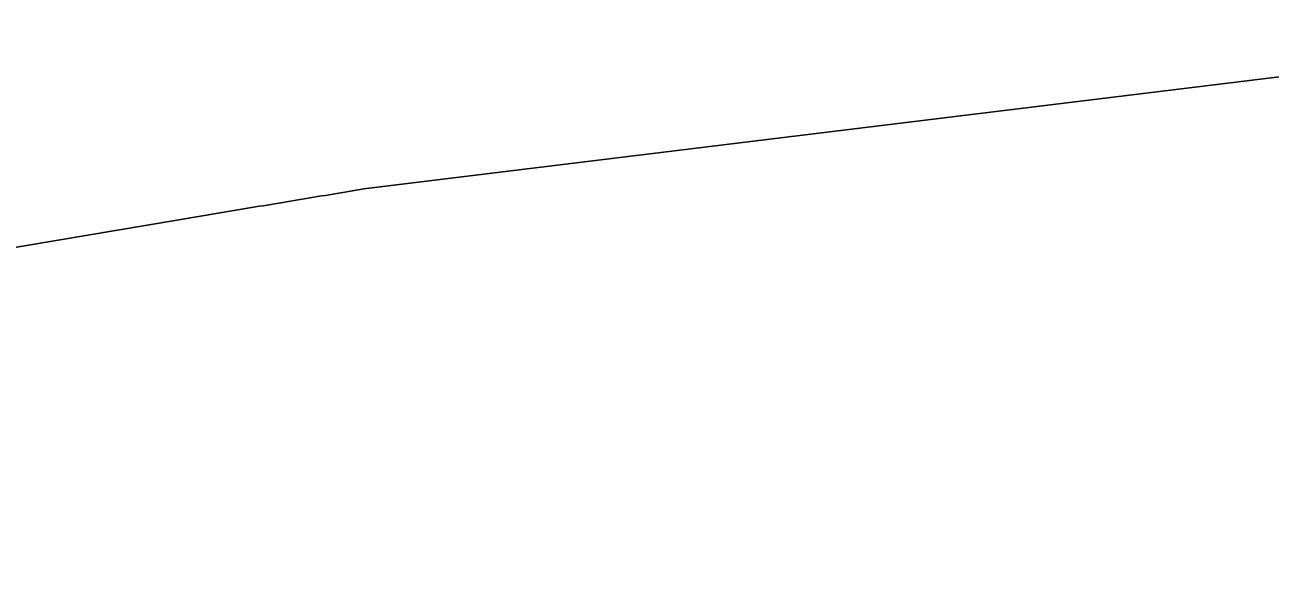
# Model space of a CAD drawing. Extents: x 2071991 to 2268989, y 436479 to 469629.
# Drawn here: x 2228682 to 2229521, y 437518 to 437885 of the extents above; entities that cross this region are included whole.
import ezdxf

# ---------------------------------------------------------------- set-up
doc = ezdxf.new("R2010")
doc.units = 0
doc.layers.add('approx_PSA', color=7, linetype='Continuous')

msp = doc.modelspace()

# ---------------------------------------------------------------- linework, layer by layer
at = {"layer": 'approx_PSA'}
for p, q in [((2229812.44, 437884.51), (2228910.41, 437773.82)), ((2228905.17, 437772.96), (2228902.6, 437772.54)), ((2228907.83, 437773.39), (2228905.17, 437772.96)), ((2228910.41, 437773.82), (2228907.83, 437773.39)), ((2228855.71, 437764.77), (2228853.04, 437764.32)), ((2228858.28, 437765.2), (2228855.71, 437764.77)), ((2228860.86, 437765.62), (2228858.28, 437765.2)), ((2228863.43, 437766.05), (2228860.86, 437765.62)), ((2228866.1, 437766.5), (2228863.43, 437766.05)), ((2228868.77, 437766.94), (2228866.1, 437766.5)), ((2228871.43, 437767.38), (2228868.77, 437766.94)), ((2228873.99, 437767.81), (2228871.43, 437767.38)), ((2228876.57, 437768.23), (2228873.99, 437767.81)), ((2228879.16, 437768.66), (2228876.57, 437768.23)), ((2228881.81, 437769.1), (2228879.16, 437768.66)), ((2228884.39, 437769.53), (2228881.81, 437769.1)), ((2228886.96, 437769.96), (2228884.39, 437769.53)), ((2228889.63, 437770.4), (2228886.96, 437769.96)), ((2228892.21, 437770.82), (2228889.63, 437770.4)), ((2228894.86, 437771.26), (2228892.21, 437770.82)), ((2228897.44, 437771.68), (2228894.86, 437771.26)), ((2228900.03, 437772.11), (2228897.44, 437771.68)), ((2228902.6, 437772.54), (2228900.03, 437772.11)), ((2228805.52, 437756.37), (2228802.86, 437755.93)), ((2228808.19, 437756.82), (2228805.52, 437756.37)), ((2228810.85, 437757.27), (2228808.19, 437756.82)), ((2228813.52, 437757.71), (2228810.85, 437757.27)), ((2228816.09, 437758.15), (2228813.52, 437757.71)), ((2228818.76, 437758.59), (2228816.09, 437758.15)), ((2228821.43, 437759.04), (2228818.76, 437758.59)), ((2228824, 437759.47), (2228821.43, 437759.04)), ((2228826.65, 437759.91), (2228824, 437759.47)), ((2228829.33, 437760.36), (2228826.65, 437759.91)), ((2228832, 437760.81), (2228829.33, 437760.36)), ((2228834.65, 437761.25), (2228832, 437760.81)), ((2228837.24, 437761.69), (2228834.65, 437761.25)), ((2228839.82, 437762.12), (2228837.24, 437761.69)), ((2228842.47, 437762.56), (2228839.82, 437762.12)), ((2228845.13, 437763), (2228842.47, 437762.56)), ((2228847.8, 437763.45), (2228845.13, 437763)), ((2228850.37, 437763.88), (2228847.8, 437763.45)), ((2228853.04, 437764.32), (2228850.37, 437763.88)), ((2228784.22, 437752.8), (2227385.4, 437518.09)), ((2228784.24, 437752.8), (2228784.22, 437752.8)), ((2228786.95, 437753.26), (2228784.24, 437752.8)), ((2228789.62, 437753.71), (2228786.95, 437753.26)), ((2228792.2, 437754.14), (2228789.62, 437753.71)), ((2228794.86, 437754.59), (2228792.2, 437754.14)), ((2228797.53, 437755.03), (2228794.86, 437754.59)), ((2228800.19, 437755.48), (2228797.53, 437755.03)), ((2228802.86, 437755.93), (2228800.19, 437755.48))]:
    msp.add_line(p, q, dxfattribs=at)

doc.saveas('drawing.dxf')
